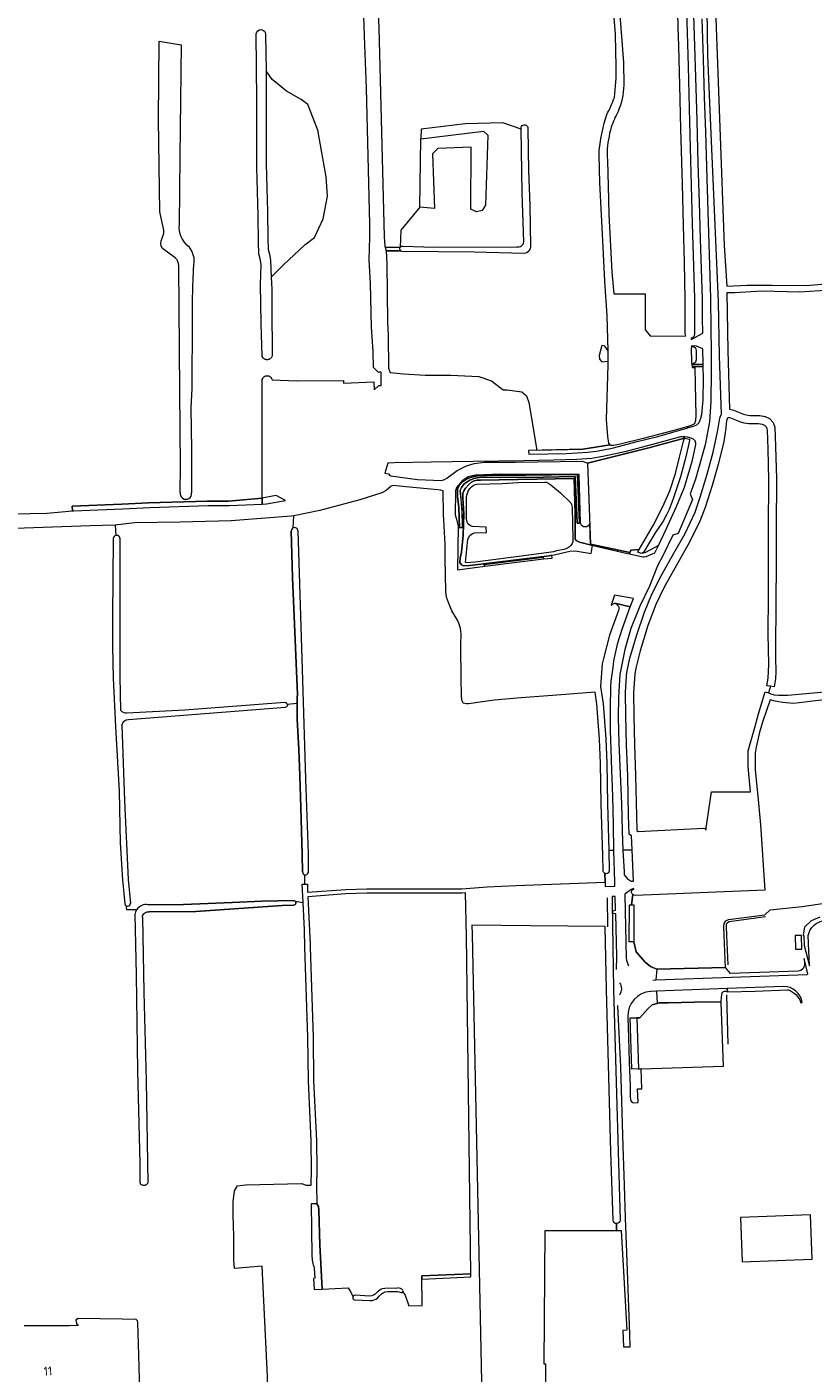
# Model space of a CAD drawing. Header units: metres. Extents: x 209813 to 223847, y 571801 to 587119.
# Tile 607 of 656: x 218006 to 218355, y 582020 to 582618. Entities that reach past the tile are written whole.
import ezdxf
from ezdxf.enums import TextEntityAlignment as Align

# ---------------------------------------------------------------- set-up
doc = ezdxf.new("R2010")
doc.units = ezdxf.units.M
for name, color, linetype, lineweight in [('B-RO-GK-BESCHOEIING-G', 8, 'GK-BESCHOEIING', 0), ('B-RO-GR-BEPLANTING_CULTUUR_HEESTERS-GV', 8, 'Continuous', 0), ('B-RO-GR-GRAS-GV', 8, 'Continuous', 0), ('B-RO-GR-GROENVOORZIENING-GV', 8, 'Continuous', 0), ('B-RO-KW-KUNSTWERK_DEK-GV', 8, 'Continuous', 0), ('B-RO-KW-KUNSTWERK_GEMAAL-GV', 8, 'Continuous', 0), ('B-RO-KW-KUNSTWERK_STEIGER-GV', 8, 'Continuous', 0), ('B-RO-OG-BEBOUWING-T18', 8, 'Continuous', 0), ('B-RO-OG-TERREIN_CULTUURSCHEIDING-GV', 8, 'Continuous', 0), ('B-RO-OG-WATER_GREPPEL-GV', 8, 'Continuous', 0), ('B-RO-OG-WEG-GV', 8, 'Continuous', 0), ('B-RO-VH-ONVERHARD-GV', 8, 'Continuous', 0), ('B-RO-VH-VERHARDING_HALFVERHARDING-GV', 8, 'Continuous', 0), ('B-RO-VH-VERHARDING_PUIN-GV', 8, 'Continuous', 0), ('B-RO-VH-VERHARDING_TEGEL-GV', 8, 'Continuous', 0)]:
    doc.layers.add(name, color=color, linetype=linetype, lineweight=lineweight)
doc.styles.add('NLCS-ISO-M200-T18', font='txt', dxfattribs={"height": 0.36})
doc.linetypes.add('GK-BESCHOEIING', pattern='A,30,-5,[1,NLCS.shx,S=1,R=0,X=0,Y=0],-5', length=40)

msp = doc.modelspace()

# ---------------------------------------------------------------- linework, layer by layer
at = {"layer": 'B-RO-GK-BESCHOEIING-G', "flags": 128}
for points in [[(218300.808, 582476.016), (218300.829, 582475.366)], [(218301.058, 582468.404), (218300.829, 582475.366)], [(218301.058, 582468.404), (218301.067, 582468.133)], [(218263.45, 582231.232), (218263.514, 582225.417)], [(218263.514, 582225.417), (218263.527, 582224.248)], [(218263.527, 582224.248), (218263.591, 582218.398)], [(218333.762, 582222.704), (218317.591, 582220.56), (218316.814, 582220.149), (218316.283, 582219.456), (218316.229, 582218.449), (218316.358, 582214.517), (218316.975, 582201.477)], [(218316.366, 582188.178), (218317.032, 582166.35)]]:
    msp.add_lwpolyline(points, dxfattribs=at)
at = {"layer": 'B-RO-GR-BEPLANTING_CULTUUR_HEESTERS-GV', "flags": 128}
msp.add_lwpolyline([(218255.968, 582387.816), (218272.548, 582383.971), (218273.354, 582383.797), (218273.564, 582384.375), (218256.044, 582388.145)], close=True, dxfattribs=at)
for points in [[(218341.767, 582191.88), (218316.748, 582190.925), (218316.803, 582189.475)], [(218316.803, 582189.475), (218329.162, 582189.842), (218343.485, 582190.338), (218343.905, 582190.319), (218344.725, 582190.071), (218346.06, 582189.251), (218347.185, 582188.297), (218347.967, 582187.438), (218348.94, 582185.988), (218349.264, 582185.13), (218349.283, 582184.729), (218350.037, 582184.723)]]:
    msp.add_lwpolyline(points, dxfattribs=at)
at = {"layer": 'B-RO-GR-BEPLANTING_CULTUUR_HEESTERS-GV'}
msp.add_lwpolyline([(218350.037, 582184.723, 0.374336), (218341.767, 582191.88)], format="xyb", dxfattribs=at)
at = {"layer": 'B-RO-GR-GRAS-GV', "flags": 128}
for points in [[(218267.451, 582599.836), (218267.178, 582614.152), (218266.261, 582625.607), (218265.277, 582635.778), (218263.559, 582650.723)], [(218266.455, 582650.288), (218268.655, 582628.565), (218270.644, 582601.724), (218270.802, 582591.684)], [(218263.883, 582547.017), (218264.212, 582534.387), (218265.511, 582508.951), (218266.38, 582499.229), (218280.274, 582499.229), (218280.281, 582483.21), (218282.692, 582480.37), (218298.369, 582480.594), (218298.267, 582480.796), (218298.106, 582481.905), (218298.133, 582489.996), (218298.097, 582496.757), (218297.708, 582513.103), (218297.27, 582529.689), (218296.858, 582547.797), (218296.174, 582572.331), (218295.687, 582591.685), (218295.199, 582608.958), (218295.031, 582617.518), (218294.494, 582637.606)], [(218158.518, 582631.702), (218158.747, 582626.206), (218159.518, 582626.188), (218160.956, 582625.541), (218161.877, 582624.12), (218162.119, 582617.158), (218164.517, 582524.602), (218164.725, 582520.259), (218164.869, 582519.851), (218171.634, 582519.74)], [(217977.562, 582401.139), (218014.859, 582401.797), (218026.235, 582402.839), (218026.046, 582404.911), (218048.065, 582405.819), (218059.956, 582406.378), (218085.888, 582407.246), (218095.389, 582407.246), (218110.372, 582408.51), (218110.372, 582461.078), (218110.613, 582461.612), (218110.722, 582461.8), (218110.849, 582461.978), (218110.993, 582462.141), (218111.152, 582462.29), (218111.325, 582462.423), (218111.51, 582462.538), (218111.706, 582462.634), (218111.91, 582462.711), (218112.121, 582462.767), (218112.336, 582462.802), (218112.553, 582462.815), (218112.771, 582462.808), (218112.987, 582462.779), (218113.2, 582462.728), (218113.406, 582462.658), (218113.604, 582462.567), (218113.792, 582462.457), (218113.969, 582462.329), (218114.132, 582462.185), (218114.28, 582462.025), (218114.412, 582461.851), (218114.526, 582461.666), (218114.621, 582461.469), (218114.697, 582461.265), (218114.752, 582461.054), (218125.612, 582460.527), (218146.39, 582460.701), (218146.399, 582459.59), (218159.956, 582460.164), (218160.028, 582456.574), (218162.148, 582458.47), (218163.233, 582458.506), (218163.101, 582464.449), (218161.907, 582464.474), (218159.83, 582466.422), (218159.685, 582473.637), (218158.847, 582484.409), (218158.463, 582503.741), (218157.904, 582514.222), (218158.101, 582524.305), (218158.083, 582530.088), (218156.702, 582590.354), (218155.711, 582613.451), (218155.538, 582622.269)], [(218311.594, 582625.359), (218315.338, 582520.563), (218316.501, 582502.553), (218325.612, 582503.032), (218336.669, 582503.056), (218351.854, 582502.899), (218360.155, 582503.534), (218374.498, 582506.566), (218385.703, 582507.857), (218400.504, 582509.241), (218411.297, 582511.57), (218428.244, 582516.046)], [(218114.325, 582506.585), (218114.612, 582501.246), (218114.631, 582489.716), (218114.752, 582475.331), (218114.752, 582471.588), (218114.679, 582471.374), (218114.583, 582471.165), (218114.468, 582470.966), (218114.333, 582470.78), (218114.18, 582470.608), (218114.012, 582470.452), (218113.828, 582470.313), (218113.632, 582470.194), (218113.425, 582470.094), (218113.209, 582470.015), (218112.986, 582469.958), (218112.759, 582469.923), (218112.53, 582469.911), (218112.3, 582469.921), (218112.073, 582469.954), (218111.85, 582470.01), (218111.633, 582470.087), (218111.425, 582470.185), (218111.228, 582470.303), (218111.044, 582470.441), (218110.874, 582470.595), (218110.72, 582470.766), (218110.584, 582470.951), (218110.372, 582471.308), (218109.962, 582485.984), (218109.657, 582503.245), (218109.954, 582512.19), (218109.53, 582514.679), (218108.952, 582516.964), (218108.702, 582522.104), (218108.59, 582533.888), (218108.022, 582555.154), (218107.955, 582566.413), (218108.046, 582585.143), (218107.721, 582614.455)], [(218111.897, 582614.235), (218112.075, 582598.139)], [(218065.924, 582523.851), (218066.754, 582526.003), (218066.774, 582527.361), (218064.96, 582535.558), (218064.325, 582576.432), (218064.657, 582611.236), (218074.396, 582609.649), (218073.791, 582560.127), (218073.521, 582529.892)], [(218226.42, 582522.201), (218225.789, 582544.024), (218225.351, 582572.175), (218217.146, 582574.97), (218200.424, 582574.547), (218180.845, 582572.219), (218180.779, 582567.88), (218208.573, 582571.372), (218210.478, 582569.573), (218209.42, 582538.458), (218207.938, 582536.129), (218205.398, 582535.6), (218202.964, 582536.764), (218203.07, 582564.281), (218188.253, 582563.646), (218185.925, 582561.318), (218186.772, 582537.082), (218180.316, 582537.611)], [(218228.22, 582572.474), (218228.556, 582553.73), (218229.125, 582538.484), (218229.493, 582520.316)], [(218180.316, 582537.611), (218180.779, 582567.88)], [(218263.899, 582473.85), (218263.472, 582489.407), (218262.416, 582504.818), (218261.544, 582522.795), (218260.871, 582534.216), (218260.253, 582548.417), (218259.905, 582560.716), (218259.935, 582562.751)], [(218180.316, 582537.611), (218171.849, 582527.451), (218171.634, 582519.74), (218172.235, 582520.256), (218172.957, 582520.29), (218186.739, 582519.808), (218223.412, 582520.015)], [(218071.736, 582515.099), (218066.119, 582519.207)], [(218077.617, 582520.372), (218079.219, 582517.888), (218080.083, 582515.228)], [(218171.87, 582518.245), (218165.409, 582518.264), (218165.722, 582512.419), (218165.991, 582486.71), (218166.275, 582480.637), (218166.36, 582466.121), (218167.095, 582464.3), (218173.128, 582463.665), (218182.759, 582463.135), (218194.083, 582463.03), (218206.465, 582462.5), (218212.075, 582460.49), (218217.366, 582456.563), (218219.082, 582456.563), (218225.616, 582455.616), (218227.605, 582453.911), (218228.647, 582450.975), (218232.246, 582429.8), (218252.642, 582430.29), (218264.798, 582432.193), (218264.139, 582432.889), (218263.684, 582435.901), (218263.13, 582443.423), (218263.872, 582467.586), (218263.879, 582469.322)], [(218226.625, 582517.064), (218204.577, 582517.622), (218172.376, 582517.979)], [(218073.97, 582411.033), (218074.079, 582422.51), (218073.844, 582456.151), (218073.312, 582511.586)], [(218362.501, 582500.764), (218348.806, 582499.937), (218332.256, 582500.299), (218320.039, 582499.652), (218316.603, 582499.591), (218317.052, 582474.08), (218317.792, 582447.973), (218319.545, 582447.583), (218323.989, 582445.782), (218325.155, 582445.46), (218326.844, 582445.236), (218331.177, 582445.144), (218333.503, 582444.809), (218335.517, 582443.906), (218337.184, 582442.094), (218337.9, 582439.96), (218338.223, 582431.479), (218338.52, 582417.133), (218338.375, 582395.647), (218338.378, 582375.99), (218338.317, 582365.819), (218338.105, 582337.615), (218338.371, 582331.52), (218338.164, 582328.332), (218337.526, 582324.753), (218335.922, 582325.039), (218335.067, 582322.098), (218336.095, 582321.716), (218337.509, 582321.314), (218339.515, 582321.101), (218343.657, 582321.077), (218371.342, 582323.64)], [(218079.32, 582487.577), (218079.177, 582457.098), (218078.774, 582448.619), (218079.021, 582430.073), (218079.073, 582410.866)], [(218335.922, 582325.039), (218334.363, 582325.317), (218334.949, 582328.606), (218335.19, 582334.656), (218334.92, 582348.276), (218335.051, 582365.132), (218335.112, 582375.294), (218335.109, 582394.952), (218335.254, 582416.44), (218334.962, 582430.433), (218334.66, 582438.687), (218334.277, 582439.829), (218333.461, 582440.716), (218332.393, 582441.195), (218330.665, 582441.444), (218326.348, 582441.535), (218324.29, 582441.808), (218322.74, 582442.236), (218318.392, 582444.002), (218317.376, 582444.228), (218316.843, 582444.023), (218316.514, 582443.514), (218316.271, 582441.582), (218316.18, 582439.612), (218315.286, 582433.63), (218312.709, 582423.49), (218310.068, 582414.187), (218306.92, 582404.425), (218304.322, 582397.611), (218299.194, 582387.641), (218293.482, 582377.416), (218288.554, 582368.792), (218285.12, 582361.392), (218281.565, 582351.96), (218278.116, 582340.725), (218276.307, 582333.684), (218275.655, 582330.533), (218275.068, 582322.1), (218275.248, 582311.813), (218275.588, 582299.039), (218276.057, 582285.249), (218276.486, 582267.573), (218276.605, 582261.02), (218277.276, 582260.644), (218306.391, 582262.109)], [(218261.683, 582243.184), (218261.509, 582249.917), (218260.819, 582272.929), (218260.555, 582290.889), (218260.117, 582301.581), (218258.855, 582317.095), (218258.191, 582322.488), (218241.05, 582321.104), (218225.287, 582319.921), (218213.361, 582318.871), (218201.959, 582317.299), (218201.042, 582317.214), (218199.625, 582317.55), (218199.056, 582318.601), (218198.753, 582320.194), (218198.873, 582321.808), (218198.698, 582327.784), (218198.57, 582343.61), (218198.623, 582348.36), (218198.374, 582350.713), (218197.816, 582352.678), (218196.993, 582354.356), (218194.525, 582358.552), (218192.99, 582362.148), (218192.204, 582364.642), (218191.843, 582367.052), (218191.566, 582382.072), (218191.54, 582388.119), (218190.843, 582401.337), (218190.749, 582411.663), (218190.625, 582411.764), (218189.708, 582412.092), (218188.328, 582412.241), (218174.058, 582413.46), (218168.495, 582414.128), (218168.017, 582414.049), (218167.625, 582413.843), (218165.354, 582411.896), (218163.431, 582410.901), (218153.727, 582407.779), (218135.991, 582403.048), (218124.393, 582400.738)], [(218124.169, 582395.352), (218124.393, 582400.738), (218123.162, 582400.554), (218096.603, 582398.508), (218074.005, 582397.841), (218053.645, 582397.528), (218045.073, 582396.474), (218045.423, 582391.95)], [(218045.073, 582396.474), (218034.077, 582396.192), (217996.422, 582394.838)], [(218121.511, 582317.061), (218125.887, 582317.625), (218125.876, 582320.02), (218125.969, 582321.383), (218123.836, 582373.266), (218123.268, 582393.956)], [(218126.164, 582394.186), (218128.275, 582327.804), (218129.574, 582283.929), (218130.735, 582250.878), (218130.745, 582242.303)], [(218436.381, 582326.668), (218411.215, 582325.289), (218399.096, 582324.288), (218382.33, 582321.873), (218351.204, 582317.97), (218346.195, 582317.467), (218341.283, 582317.857), (218338.009, 582318.442), (218335.781, 582319.042), (218332.506, 582309.558), (218331.009, 582304.648), (218329.519, 582298.028), (218329.167, 582295.362), (218329.199, 582288.087), (218330.655, 582273.199), (218331.56, 582263.525), (218333.374, 582234.656), (218275.831, 582232.283)], [(218327.049, 582278.205), (218325.95, 582289.44), (218325.998, 582296.45), (218328.914, 582306.762), (218330.572, 582312.899), (218333.636, 582322.631), (218335.067, 582322.098)], [(218128.302, 582242.697), (218128.089, 582250.467), (218127.456, 582271.341), (218127.052, 582285.401), (218126.657, 582296.932), (218125.923, 582310.462), (218125.887, 582317.625)], [(218048.157, 582307.802), (218049.321, 582274.248), (218050.906, 582239.379), (218051.919, 582228.73)], [(218307.279, 582261.184), (218309.758, 582278.205), (218327.049, 582278.205)], [(218129.295, 582237.201), (218130.501, 582237.212), (218130.533, 582233.663), (218147.525, 582234.957), (218156.752, 582235.222), (218199.032, 582235.229), (218210.222, 582236.028), (218222.972, 582236.713), (218262.509, 582238.094), (218262.367, 582242.045)], [(218129.295, 582237.201), (218129.351, 582241.394)], [(218059.807, 582228.132), (218075.435, 582228.221), (218096.988, 582229.199), (218110.188, 582229.698), (218124.432, 582229.997), (218124.726, 582229.92), (218124.903, 582229.821), (218125.036, 582229.709), (218128.581, 582229.115), (218128.177, 582237.19), (218129.295, 582237.201)], [(218172.83, 582056.413), (218173.87, 582054.918), (218175.374, 582050.214), (218181.319, 582050.316), (218181.248, 582063.509), (218202.924, 582064.442), (218201.093, 582214.191), (218200.618, 582233.371), (218199.032, 582233.257), (218156.752, 582233.25), (218147.525, 582232.986), (218130.557, 582231.693), (218131.614, 582210.504), (218131.63, 582209.139), (218132.945, 582169.411), (218133.203, 582149.97), (218134.396, 582123.478), (218134.642, 582110.726), (218134.413, 582103.711), (218134.668, 582095.509), (218135.339, 582094.284), (218135.442, 582092.609), (218135.992, 582077.276), (218137.044, 582057.64), (218148.541, 582058.171), (218149.691, 582056.252), (218150.622, 582054.282)], [(218274.809, 582232.629), (218274.319, 582228.161), (218275.33, 582228.161), (218275.266, 582211.742), (218276.374, 582207.185), (218280.25, 582202.677), (218282.637, 582200.762), (218285.46, 582199.549), (218315.951, 582200.316), (218315.359, 582214.48), (218315.228, 582218.459), (218315.302, 582219.818), (218316.153, 582220.931), (218317.282, 582221.528), (218333.389, 582223.663), (218335.836, 582225.902), (218349.915, 582227.349), (218375.817, 582231.255)], [(218049.91, 582227.793), (218050.097, 582226.039), (218054.744, 582225.967)], [(218125.036, 582229.709), (218125.182, 582229.53), (218125.304, 582229.252), (218125.338, 582228.951), (218125.282, 582228.652), (218125.141, 582228.384), (218124.842, 582228.113), (218124.658, 582228.028), (218124.36, 582227.972), (218119.174, 582227.768), (218080.887, 582225.091), (218060.17, 582224.974)], [(218132.063, 582103.684), (218132.292, 582110.698), (218132.046, 582123.451), (218130.853, 582149.942), (218130.594, 582169.384), (218129.28, 582209.111), (218129.188, 582216.943), (218128.581, 582229.115)], [(218057.223, 582222.692), (218057.871, 582189.31), (218058.867, 582150.046), (218059.663, 582104.817), (218059.276, 582104.103), (218058.403, 582103.627), (218057.569, 582103.587), (218056.537, 582104.024), (218056.255, 582104.857), (218056.243, 582113.453), (218055.246, 582154.413), (218054.66, 582197.102), (218054.014, 582223.775)], [(218262.591, 582218.41), (218229.445, 582218.803), (218203.466, 582219.037), (218203.569, 582214.886), (218207.814, 582009.523), (218208.089, 582009.433), (218208.41, 582009.393), (218209.154, 582009.445), (218221.724, 582009.44), (218233.762, 582009.467), (218235.974, 582009.226), (218236.175, 582009.171), (218236.28, 582024.316), (218235.484, 582024.322), (218235.895, 582083.618), (218267.655, 582083.618), (218267.655, 582086.676)], [(218266.057, 582088.146), (218265.07, 582118.583), (218263.102, 582190.492), (218262.591, 582218.41)], [(218058.152, 582006.769), (218062.234, 582006.895), (218062.297, 582007.137), (218062.738, 582007.367), (218063.584, 582007.539), (218066.66, 582007.628), (218070.369, 582007.351), (218082.144, 582006.571), (218101.399, 582005.833), (218112.77, 582005.428), (218112.778, 582018.819), (218110.328, 582067.736), (218098.131, 582066.744), (218097.739, 582070.477), (218097.723, 582080.941), (218097.428, 582090.549), (218097.563, 582096.361), (218098.055, 582101.173), (218099.378, 582103.422), (218103.049, 582103.852), (218127.787, 582104.48), (218129.937, 582103.684), (218132.063, 582103.684)], [(218164.822, 582058.029), (218170.509, 582058.155)], [(218004.717, 582041.541), (218024.827, 582041.433), (218028.861, 582041.625), (218028.263, 582041.936), (218027.9, 582042.895), (218027.833, 582043.788), (218028.164, 582044.317), (218028.66, 582044.681), (218048.262, 582044.463), (218054.358, 582044.25), (218054.841, 582043.642), (218055.098, 582042.754), (218055.507, 582028.38), (218056.041, 582006.988)]]:
    msp.add_lwpolyline(points, dxfattribs=at)
at = {"layer": 'B-RO-GR-GRAS-GV'}
for points in [[(218107.721, 582614.455, -0.9750892), (218111.897, 582614.235)], [(218266.696, 582586.315, 0.0324536), (218267.451, 582599.836)], [(218270.802, 582591.684, -0.1013964), (218268.271, 582580.014)], [(218263.336, 582578.756, 0.0337298), (218266.696, 582586.315)], [(218259.935, 582562.751, -0.0506293), (218263.336, 582578.756)], [(218268.271, 582580.014, 0.0171278), (218265.205, 582573.138)], [(218225.351, 582572.175, -1.2411948), (218228.22, 582572.474)], [(218265.205, 582573.138, 0.0488134), (218263.397, 582562.022)], [(218263.397, 582562.022, -0.0058693), (218263.883, 582547.017)], [(218073.521, 582529.892, 0.2750858), (218077.617, 582520.372)], [(218066.119, 582519.207, -0.2655422), (218065.924, 582523.851)], [(218223.412, 582520.015, 0.4510048), (218226.42, 582522.201)], [(218229.493, 582520.316, -0.3849691), (218226.625, 582517.064)], [(218073.312, 582511.586, 0.2481516), (218071.736, 582515.099)], [(218080.083, 582515.228, 0.0184753), (218079.32, 582487.577)], [(218172.376, 582517.979, -0.1222119), (218171.87, 582518.245)], [(218121.511, 582317.061, -0.4295124), (218120.752, 582315.717)], [(218306.391, 582262.109, -0.3976866), (218307.279, 582261.184)], [(218262.367, 582242.045, -0.2745586), (218261.683, 582243.184)], [(218275.831, 582232.283, -0.1957808), (218274.809, 582232.629)], [(218054.014, 582223.775, -0.1212703), (218054.744, 582225.967)], [(218267.655, 582086.676, -0.3943872), (218266.057, 582088.146)], [(218161.05, 582055.975, -0.2056638), (218164.822, 582058.029)]]:
    msp.add_lwpolyline(points, format="xyb", dxfattribs=at)
at = {"layer": 'B-RO-GR-GRAS-GV', "flags": 128}
for points in [[(218114.325, 582506.585), (218119.897, 582512.017), (218129.29, 582520.88), (218133.523, 582524.188), (218137.36, 582532.39), (218139.344, 582542.444), (218138.815, 582551.043), (218135.111, 582571.813), (218130.613, 582583.19), (218127.703, 582585.307), (218121.22, 582589.011), (218114.87, 582594.302), (218112.075, 582598.139), (218112.201, 582586.782), (218112.11, 582568.047), (218112.177, 582556.82), (218112.745, 582535.556), (218112.857, 582523.794), (218113.095, 582518.893), (218113.643, 582516.725), (218114.109, 582513.992)], [(218263.899, 582473.85), (218262.435, 582475.87), (218261.112, 582476.201), (218259.855, 582471.769), (218259.988, 582470.115), (218261.112, 582469.057), (218263.879, 582469.322)], [(218273.564, 582384.375), (218273.928, 582385.379), (218277.614, 582385.698), (218283.794, 582396.331), (218288.114, 582404.826), (218291.244, 582411.793), (218293.762, 582419.47), (218295.572, 582426.714), (218297.356, 582433.779), (218297.784, 582435.076), (218281.969, 582430.793), (218254.793, 582423.999), (218256.044, 582388.145)], [(218278.534, 582155.39), (218315.031, 582156.545), (218314.102, 582184.678), (218314.106, 582184.988), (218302.139, 582184.872), (218290.705, 582184.662), (218286.49, 582184.624), (218283.381, 582183.747), (218281.493, 582181.991), (218277.908, 582178.023), (218276.656, 582178.015), (218277.344, 582155.352)]]:
    msp.add_lwpolyline(points, close=True, dxfattribs=at)
at = {"layer": 'B-RO-GR-GRAS-GV'}
for centre, radius, start, end in [((218076.508, 582410.58), 2.578, 169.888681, 6.692989), ((218045.78, 582390.49), 1.503, 359.441459, 207.228217), ((218129.544, 582242.623), 1.244, 176.599794, 343.774677)]:
    msp.add_arc(centre, radius, start, end, dxfattribs=at)
at = {"layer": 'B-RO-GR-GROENVOORZIENING-GV', "flags": 128}
msp.add_lwpolyline([(218305.482, 582621.136), (218306.021, 582603.433), (218306.484, 582586.341), (218307.026, 582570.949), (218307.613, 582550.35), (218309.332, 582497.267), (218309.435, 582483.694), (218309.64, 582473.942), (218309.59, 582464.366), (218309.446, 582451.591), (218308.836, 582442.42), (218306.985, 582432.104), (218304.042, 582421.682), (218302.708, 582416.98), (218300.214, 582410.416), (218301.362, 582407.977), (218295.011, 582392.774), (218292.565, 582392.156), (218288.249, 582383.212), (218285.798, 582378.455), (218282.216, 582369.532), (218277.948, 582360.656), (218273.912, 582350.739), (218271.22, 582341.31), (218269.116, 582330.332), (218268.432, 582320.247), (218268.304, 582311.383), (218268.615, 582299.802), (218269.781, 582272.68), (218270.169, 582260.87), (218270.47, 582252.393), (218274.524, 582252.521), (218274.271, 582258.653), (218273.142, 582259.389), (218272.992, 582267.654), (218272.563, 582285.307), (218272.094, 582299.093), (218271.754, 582311.892), (218271.571, 582322.325), (218272.045, 582329.481), (218272.186, 582331.113), (218273.581, 582337.488), (218276.439, 582347.393), (218280.027, 582357.892), (218283.264, 582365.846), (218287.599, 582374.389), (218293.045, 582384.084), (218298.036, 582392.788), (218302.461, 582402.307), (218304.755, 582409.007), (218307.846, 582419.119), (218310.419, 582428.949), (218312.51, 582438.739), (218313.503, 582443.952), (218314.07, 582445.552), (218314.239, 582445.814), (218313.227, 582471.572), (218312.832, 582495.773), (218309.093, 582580.508), (218308.193, 582604.924), (218307.816, 582625.355)], dxfattribs=at)
for points in [[(218197.975, 582395.289), (218199.31, 582395.489), (218199.077, 582403.57), (218198.242, 582412.05), (218198.776, 582413.286), (218199.978, 582414.888), (218202.448, 582416.524), (218204.25, 582417.226), (218206.586, 582417.626), (218211.793, 582417.76), (218223.275, 582417.693), (218235.224, 582417.893), (218249.309, 582418.16), (218250.21, 582397.426), (218251.144, 582397.459), (218250.303, 582419.026), (218227.38, 582418.761), (218210.024, 582418.528), (218206.153, 582418.428), (218203.683, 582418.027), (218201.48, 582417.192), (218199.367, 582415.885), (218197.775, 582414.154), (218197.007, 582412.484), (218197.007, 582409.312), (218197.608, 582404.304)], [(218235.175, 582381.578), (218235.108, 582382.313), (218208.941, 582379.074), (218209.108, 582378.273)], [(218323.427, 582069.689), (218354.446, 582070.843), (218353.712, 582090.584), (218322.641, 582089.444)]]:
    msp.add_lwpolyline(points, close=True, dxfattribs=at)
at = {"layer": 'B-RO-KW-KUNSTWERK_DEK-GV', "flags": 128}
msp.add_lwpolyline([(218115.62, 582409.468), (218110.372, 582408.51), (218110.372, 582405.875), (218112.285, 582405.964), (218120.75, 582407.509), (218116.604, 582409.647)], close=True, dxfattribs=at)
at = {"layer": 'B-RO-KW-KUNSTWERK_GEMAAL-GV', "flags": 128}
msp.add_lwpolyline([(218171.634, 582519.74), (218164.869, 582519.851), (218165.409, 582518.264), (218171.87, 582518.245)], dxfattribs=at)
at = {"layer": 'B-RO-KW-KUNSTWERK_GEMAAL-GV'}
msp.add_lwpolyline([(218171.87, 582518.245, -0.3585683), (218171.634, 582519.74)], format="xyb", dxfattribs=at)
at = {"layer": 'B-RO-KW-KUNSTWERK_STEIGER-GV', "flags": 128}
msp.add_lwpolyline([(218349.704, 582214.492), (218346.875, 582214.428), (218347.012, 582208.413), (218349.841, 582208.477)], close=True, dxfattribs=at)
at = {"layer": 'B-RO-OG-TERREIN_CULTUURSCHEIDING-GV', "flags": 128}
for points in [[(218297.968, 582435.666), (218296.943, 582435.785), (218296.029, 582435.782), (218283.519, 582432.269), (218271.312, 582429.112), (218262.251, 582427.081), (218256.666, 582426.075), (218250.039, 582425.627), (218239.806, 582425.319), (218226.525, 582425.08), (218204.049, 582424.766), (218185.359, 582424.461), (218168.98, 582424.239), (218166.161, 582424.105), (218164.807, 582419.658), (218166.486, 582419.248), (218167.002, 582418.538), (218167.503, 582418.346), (218179.227, 582416.766), (218189.914, 582416.392), (218191.272, 582416.732), (218192.318, 582417.339), (218196.91, 582420.798), (218200.97, 582422.921), (218204.41, 582423.853), (218209.004, 582424.442), (218222.617, 582424.476), (218252.544, 582424.876), (218254.793, 582423.999), (218281.969, 582430.793), (218297.784, 582435.076)], [(218299.21, 582439.66), (218299.417, 582440.324), (218292.467, 582438.44), (218279.473, 582434.976), (218269.246, 582432.408), (218266.2, 582431.816), (218265.049, 582431.928), (218264.798, 582432.193), (218252.642, 582430.29), (218228.584, 582429.712), (218228.653, 582427.964), (218245.562, 582428.382), (218254.653, 582428.839), (218258.791, 582429.383), (218265.67, 582430.748), (218277.42, 582433.751), (218285.896, 582435.933)], [(218197.975, 582395.289), (218197.608, 582404.304), (218197.007, 582409.312), (218197.007, 582412.484), (218197.775, 582414.154), (218199.367, 582415.885), (218201.48, 582417.192), (218203.683, 582418.027), (218206.153, 582418.428), (218210.024, 582418.528), (218227.38, 582418.761), (218250.303, 582419.026), (218251.144, 582397.459), (218250.21, 582397.426), (218249.309, 582418.16), (218235.224, 582417.893), (218223.275, 582417.693), (218211.793, 582417.76), (218206.586, 582417.626), (218204.25, 582417.226), (218202.448, 582416.524), (218199.978, 582414.888), (218198.776, 582413.286), (218198.242, 582412.05), (218199.177, 582400.565), (218199.31, 582395.489)]]:
    msp.add_lwpolyline(points, close=True, dxfattribs=at)
for points in [[(218251.587, 582397.395), (218250.981, 582419.059), (218216.02, 582419.142), (218204.962, 582418.75), (218201.703, 582417.957), (218199.113, 582416.147), (218196.65, 582413.233), (218196.148, 582411.792), (218196.027, 582401.14), (218196.628, 582399.156), (218197.295, 582396.042), (218196.984, 582376.736), (218209.108, 582378.273), (218208.941, 582379.074), (218235.108, 582382.313), (218235.175, 582381.578), (218238.987, 582381.893)], [(218238.987, 582381.893), (218238.915, 582383.151), (218237.747, 582382.956), (218202.451, 582378.707), (218199.814, 582378.506), (218198.88, 582378.874), (218198.145, 582379.942), (218198.212, 582381.845), (218198.78, 582384.55), (218199.514, 582392.062), (218199.881, 582401.612), (218199.372, 582408.69), (218199.405, 582410.56), (218199.806, 582411.762), (218200.64, 582412.997), (218201.942, 582414.399), (218203.244, 582415.535), (218204.378, 582416.169), (218205.714, 582416.536), (218207.316, 582416.47), (218248.87, 582417.204), (218249.27, 582401.445), (218249.295, 582390.276), (218249.662, 582389.675), (218251.168, 582388.918), (218255.968, 582387.816), (218256.044, 582388.145), (218255.722, 582397.375)], [(218275.241, 582235.15), (218275.232, 582235.367), (218274.09, 582234.966), (218271.223, 582232.886), (218271.382, 582225.29), (218271.93, 582204.446)], [(218285.46, 582199.549), (218282.637, 582200.762), (218280.25, 582202.677), (218276.374, 582207.185), (218275.266, 582211.742), (218273.245, 582211.742), (218273.308, 582228.161), (218274.319, 582228.161), (218274.809, 582232.629)], [(218352.557, 582197.502), (218350.869, 582204.323), (218350.988, 582201.847)], [(218348.248, 582198.675), (218318.188, 582197.574), (218315.951, 582200.316), (218285.46, 582199.549), (218285.012, 582194.783), (218352.223, 582197.157), (218352.557, 582197.502)], [(218283.721, 582194.738), (218285.012, 582194.783)], [(218316.803, 582189.475), (218316.748, 582190.925), (218285.298, 582189.725), (218285.6, 582184.373), (218286.49, 582184.624), (218290.705, 582184.662), (218302.139, 582184.872), (218314.106, 582184.988)], [(218273.819, 582141.482), (218274.42, 582140.509), (218274.988, 582140.323), (218277.238, 582140.342), (218276.971, 582146.419), (218278.848, 582146.485), (218278.534, 582155.39), (218274.346, 582155.257), (218273.657, 582177.921), (218277.908, 582178.023), (218281.493, 582181.991), (218283.381, 582183.747), (218285.6, 582184.373)], [(218285.298, 582189.725), (218282.827, 582189.631)], [(218314.106, 582184.988), (218314.134, 582187.179), (218314.289, 582188.094)], [(218272.646, 582178.268), (218272.931, 582169.113), (218273.24, 582158.396), (218273.599, 582147.704), (218273.662, 582143.234), (218273.819, 582141.482)]]:
    msp.add_lwpolyline(points, dxfattribs=at)
at = {"layer": 'B-RO-OG-TERREIN_CULTUURSCHEIDING-GV'}
for points in [[(218255.722, 582397.375, -0.8000012), (218251.587, 582397.395)], [(218274.809, 582232.629, -0.57353), (218275.241, 582235.15)], [(218271.93, 582204.446, 0.0828719), (218272.931, 582200.962)], [(218350.988, 582201.847, -0.3903844), (218348.248, 582198.675)], [(218282.827, 582189.631, 0.4129171), (218272.646, 582178.268)], [(218314.289, 582188.094, -0.6360375), (218316.803, 582189.475)]]:
    msp.add_lwpolyline(points, format="xyb", dxfattribs=at)
at = {"layer": 'B-RO-OG-WATER_GREPPEL-GV'}
for points in [[(218126.164, 582394.186, 0.9678375), (218123.269, 582393.922)], [(218121.511, 582317.061, 0.3572756), (218120.39, 582317.809)], [(218050.294, 582313.162, -0.3136328), (218047.684, 582314.376)], [(218048.157, 582307.802, -0.3271045), (218051.037, 582310.356)], [(218049.453, 582228.588, 0.9383442), (218051.926, 582228.787)], [(218059.807, 582228.132, 0.3120474), (218054.744, 582225.967)], [(218057.223, 582222.692, -0.4280995), (218060.17, 582224.974)], [(218132.383, 582072.67, 0.0662975), (218133.437, 582066.905)], [(218151.563, 582054.854, 0.821654), (218151.13, 582052.894)], [(218161.05, 582055.975, -0.2521822), (218158.117, 582054.525)], [(218158.322, 582052.592, 0.2113952), (218161.487, 582053.66)], [(218162.394, 582054.672, -0.2173685), (218165.985, 582056.539)], [(218168.644, 582056.58, -0.0844054), (218172.013, 582056.153)], [(218172.772, 582057.2, 0.1951332), (218170.509, 582058.155)], [(218172.013, 582056.153, 0.7918952), (218172.769, 582057.206)]]:
    msp.add_lwpolyline(points, format="xyb", dxfattribs=at)
at = {"layer": 'B-RO-OG-WATER_GREPPEL-GV', "flags": 128}
for points in [[(218123.268, 582393.956), (218123.836, 582373.266), (218125.969, 582321.383), (218125.876, 582320.02)], [(218044.276, 582390.475), (218043.913, 582355.805), (218043.952, 582342.726), (218044.172, 582328.581), (218045.319, 582307.031), (218046.934, 582278.553), (218047.415, 582255.548), (218048.416, 582239.112), (218049.453, 582228.588)], [(218047.684, 582314.376), (218047.317, 582329.398), (218047.283, 582390.475)], [(218120.39, 582317.809), (218075.981, 582314.445), (218050.294, 582313.162)], [(218051.037, 582310.356), (218120.752, 582315.717)], [(218125.876, 582320.02), (218125.923, 582310.462), (218126.657, 582296.932), (218127.052, 582285.401), (218127.456, 582271.341), (218128.089, 582250.467), (218128.302, 582242.697)], [(218124.926, 582228.169), (218125.141, 582228.384), (218125.282, 582228.652), (218125.338, 582228.951), (218125.304, 582229.252), (218125.182, 582229.53), (218124.983, 582229.759), (218124.726, 582229.92), (218124.432, 582229.997), (218110.188, 582229.698), (218096.988, 582229.199), (218075.435, 582228.221), (218059.807, 582228.132)], [(218060.17, 582224.974), (218080.887, 582225.091), (218119.174, 582227.768), (218124.461, 582227.98), (218124.658, 582228.028), (218124.926, 582228.169)], [(218133.437, 582066.905), (218133.719, 582062.457), (218133.104, 582062.389), (218133.396, 582057.497), (218137.044, 582057.64), (218135.992, 582077.276), (218135.442, 582092.609), (218135.339, 582094.284), (218134.668, 582095.509), (218132.063, 582095.428), (218132.383, 582072.67)], [(218151.151, 582052.886), (218158.322, 582052.592)], [(218158.117, 582054.525), (218151.563, 582054.854)], [(218161.487, 582053.66), (218162.394, 582054.672)], [(218165.985, 582056.539), (218168.644, 582056.58)]]:
    msp.add_lwpolyline(points, dxfattribs=at)
msp.add_lwpolyline([(218202.924, 582064.442), (218181.248, 582063.509), (218181.256, 582061.964), (218202.941, 582063.086)], close=True, dxfattribs=at)
at = {"layer": 'B-RO-OG-WEG-GV', "flags": 128}
for points in [[(218298.612, 582624.837), (218299.323, 582600.195), (218299.98, 582575.354), (218301.2, 582530.348), (218302.155, 582497.1), (218302.201, 582486.16), (218302.213, 582481.661), (218302.062, 582480.355), (218301.105, 582479.513), (218300.693, 582479.494), (218300.711, 582478.952), (218305.914, 582481.716), (218305.816, 582488.536), (218305.801, 582496.763), (218304.917, 582523.609), (218304.402, 582539.789), (218303.887, 582556.984), (218303.375, 582576.083), (218302.736, 582595.285), (218301.878, 582622.817)], [(218286.251, 582387.455), (218289.842, 582394.975), (218294.234, 582404.816), (218297.792, 582413.436), (218301.315, 582425.333), (218302.794, 582432.27), (218302.869, 582432.956), (218302.485, 582433.946), (218301.772, 582434.68), (218300.704, 582435.16), (218299.078, 582435.537), (218297.968, 582435.666), (218297.784, 582435.076), (218299.969, 582434.625), (218299.971, 582434.066), (218298.39, 582426.849), (218295.951, 582417.952), (218292.777, 582408.241), (218290.936, 582403.436), (218289.85, 582401.045), (218288.309, 582398.324), (218284.768, 582393.134), (218279.56, 582384.332), (218278.85, 582383.898)], [(218268.456, 582358.744), (218264.504, 582347.705), (218261.76, 582337.42), (218261.228, 582335.061), (218260.555, 582324.992), (218261.661, 582317.278), (218262.93, 582301.685), (218263.37, 582290.936), (218263.634, 582272.967), (218264.257, 582252.199)], [(218266.478, 582252.268), (218266.275, 582263.552), (218265.962, 582276.301), (218265.498, 582287.805), (218265.168, 582297.049), (218264.892, 582305.38), (218264.864, 582315.513), (218265.093, 582324.784), (218265.264, 582327.299), (218266.112, 582333.448), (218266.459, 582336.369), (218268.24, 582344.324), (218270.104, 582350.45), (218273.708, 582360.328)], [(218273.708, 582360.328), (218266.867, 582361.893)], [(218262.509, 582238.094), (218262.599, 582236.163), (218266.867, 582236.329), (218266.805, 582238.244), (218266.478, 582252.268), (218264.257, 582252.199), (218264.324, 582243.11)], [(218262.367, 582242.045), (218262.509, 582238.094)], [(218267.618, 582199.453), (218267.741, 582205.117), (218267.254, 582224.035), (218265.882, 582224.296), (218265.858, 582225.465), (218267.207, 582225.789), (218267.015, 582231.753), (218265.642, 582231.728), (218265.778, 582219.009), (218266.299, 582190.537), (218268.266, 582118.643), (218269.253, 582088.21)], [(218357.783, 582222.562), (218353.912, 582220.932), (218351.01, 582218.246), (218350.367, 582214.737), (218350.379, 582214.485), (218350.751, 582214.481), (218350.858, 582210.069), (218353.284, 582201.054), (218352.627, 582214.484)], [(218267.655, 582086.676), (218267.655, 582083.618), (218269.711, 582083.618), (218272.169, 582039.423), (218270.388, 582039.324), (218270.76, 582031.955), (218273.616, 582031.934), (218273.517, 582037.627), (218272.149, 582073.663), (218271.65, 582089.257), (218271.128, 582103.682), (218270.548, 582120.951), (218269.487, 582156.202), (218268.554, 582177.216), (218268.22, 582183.375)]]:
    msp.add_lwpolyline(points, dxfattribs=at)
for points in [[(218305.943, 582474.828), (218303.07, 582476.007), (218300.808, 582476.016), (218301.287, 582475.851), (218302.021, 582475.659), (218302.62, 582475.181), (218302.892, 582474.033), (218302.92, 582469.846), (218302.692, 582468.881), (218301.74, 582468.157), (218301.067, 582468.133), (218301.075, 582467.816), (218305.988, 582467.854)], [(218299.417, 582440.324), (218299.21, 582439.66), (218301.731, 582440.471), (218303.177, 582441.085), (218304.215, 582442.001), (218305.023, 582443.934), (218305.45, 582445.637), (218306.042, 582452.089), (218306.168, 582461.589), (218306.015, 582466.921), (218301.099, 582466.843), (218301.107, 582466.5), (218302.362, 582466.53), (218302.501, 582459.013), (218302.861, 582445.198), (218302.689, 582442.937), (218302.15, 582441.54), (218300.791, 582440.697)], [(218273.354, 582383.797), (218279.225, 582382.53), (218279.931, 582382.492), (218280.732, 582382.645), (218284.602, 582384.256), (218286.251, 582387.455), (218280.399, 582384.401), (218278.85, 582383.898), (218277.274, 582384.402), (218276.994, 582384.757), (218277.614, 582385.698), (218273.928, 582385.379)], [(218275.101, 582238.524), (218274.524, 582252.521), (218270.47, 582252.393), (218270.929, 582242.788), (218270.97, 582241.393), (218272.351, 582239.715), (218274.109, 582238.587)]]:
    msp.add_lwpolyline(points, close=True, dxfattribs=at)
at = {"layer": 'B-RO-OG-WEG-GV'}
for points in [[(218266.867, 582361.893, -0.4591117), (218268.456, 582358.744)], [(218264.324, 582243.11, -0.5480894), (218262.367, 582242.045)], [(218352.627, 582214.484, -0.3029504), (218359.834, 582221.233)], [(218269.044, 582188.168, 0.3066368), (218269.088, 582193.549)], [(218269.253, 582088.21, -0.4016622), (218267.655, 582086.676)]]:
    msp.add_lwpolyline(points, format="xyb", dxfattribs=at)
at = {"layer": 'B-RO-VH-ONVERHARD-GV', "flags": 128}
msp.add_lwpolyline([(218110.372, 582405.875), (218110.372, 582408.51), (218095.389, 582407.246), (218085.888, 582407.246), (218059.956, 582406.378), (218048.065, 582405.819), (218026.046, 582404.911), (218026.235, 582402.839), (218026.576, 582402.87), (218048.595, 582403.779), (218060.486, 582404.338), (218086.418, 582405.206), (218095.919, 582405.206)], close=True, dxfattribs=at)
at = {"layer": 'B-RO-VH-VERHARDING_HALFVERHARDING-GV', "flags": 128}
for points in [[(218238.915, 582383.151), (218239.95, 582383.323), (218246.825, 582385.026), (218249.299, 582385.078), (218256.333, 582384.022), (218256.996, 582387.578), (218251.168, 582388.918), (218249.662, 582389.675), (218249.295, 582390.276), (218249.27, 582401.445), (218248.87, 582417.204), (218207.316, 582416.47), (218205.714, 582416.536), (218204.378, 582416.169), (218203.244, 582415.535), (218201.942, 582414.399), (218200.64, 582412.997), (218199.806, 582411.762), (218199.405, 582410.56), (218199.372, 582408.69), (218199.881, 582401.612), (218199.514, 582392.062), (218198.78, 582384.55), (218198.212, 582381.845), (218198.145, 582379.942), (218198.88, 582378.874), (218199.814, 582378.506), (218202.451, 582378.707), (218237.747, 582382.956)], [(218201.584, 582390.296), (218202.557, 582391.937), (218203.644, 582392.815), (218204.617, 582393.082), (218209.919, 582393.235), (218209.766, 582395.333), (218209.766, 582395.696), (218203.644, 582395.944), (218202.748, 582396.287), (218201.775, 582397.012), (218201.26, 582397.871), (218201.05, 582399.149), (218200.974, 582408.803), (218201.165, 582409.834), (218201.432, 582410.749), (218201.832, 582411.684), (218202.519, 582412.772), (218203.225, 582413.478), (218204.007, 582414.126), (218204.846, 582414.546), (218205.571, 582414.699), (218216.957, 582415.076), (218223.832, 582415.443), (218235.681, 582415.643), (218236.449, 582415.576), (218237.183, 582415.243), (218238.485, 582414.441), (218242.757, 582410.869), (218247.263, 582406.428), (218247.697, 582405.727), (218247.864, 582404.558), (218248.264, 582390.268), (218248.164, 582389.266), (218247.897, 582388.365), (218247.329, 582387.496), (218246.695, 582386.895), (218245.794, 582386.361), (218244.359, 582385.794), (218240.913, 582385.101), (218239.628, 582384.75), (218234.259, 582383.932), (218224.279, 582382.563), (218204.913, 582380.151), (218201.141, 582379.85), (218200.607, 582379.951)]]:
    msp.add_lwpolyline(points, close=True, dxfattribs=at)
at = {"layer": 'B-RO-VH-VERHARDING_PUIN-GV', "flags": 128}
msp.add_lwpolyline([(218266.867, 582361.893), (218273.708, 582360.328), (218275.121, 582363.95), (218266.671, 582365.456), (218265.288, 582361.097)], close=True, dxfattribs=at)
at = {"layer": 'B-RO-VH-VERHARDING_TEGEL-GV', "flags": 128}
msp.add_lwpolyline([(218301.075, 582467.816), (218301.099, 582466.843), (218306.015, 582466.921), (218305.988, 582467.854)], close=True, dxfattribs=at)

# ---------------------------------------------------------------- texts
at = {"layer": 'B-RO-OG-BEBOUWING-T18', "style": 'NLCS-ISO-M200-T18'}
msp.add_text('11', height=4, rotation=4.1, dxfattribs=at).set_placement((218015.307, 582021.298), align=Align.MIDDLE)

doc.saveas('drawing.dxf')
